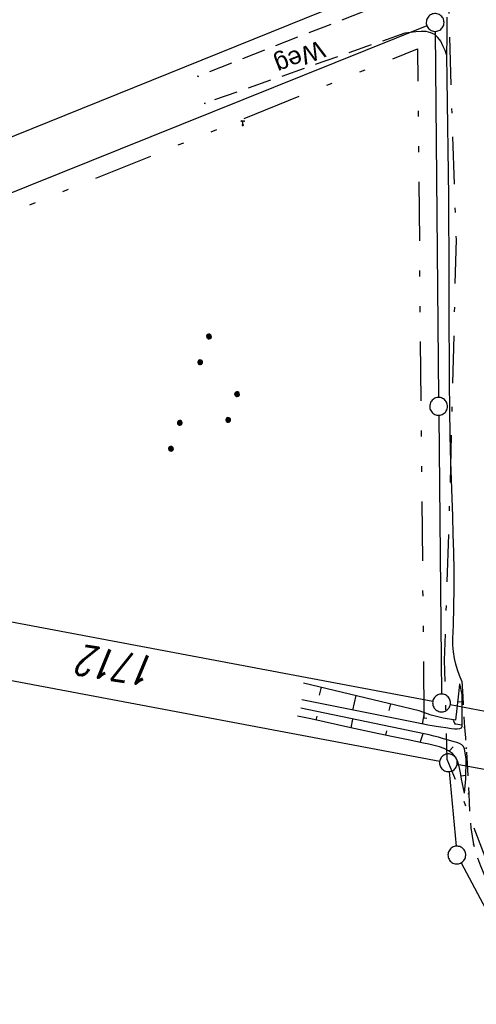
# Model space of a CAD drawing. Extents: x 510526 to 513920, y 467229 to 478797.
# Tile 421 of 467: x 512705 to 512744, y 476969 to 477052. Entities that reach past the tile are written whole.
import ezdxf

# ---------------------------------------------------------------- set-up
doc = ezdxf.new("R2010")
doc.units = 0
doc.header["$LTSCALE"] = 10
doc.header["$MEASUREMENT"] = 0
for name, pattern in [('LT00', [0]), ('LT08', [0.42, 0.2, -0.1, 0.02, -0.1]), ('LT09', [0.54, 0.2, -0.1, 0.02, -0.1, 0.02, -0.1]), ('LT11', [0.3, 0.2, -0.1])]:
    doc.linetypes.add(name, pattern=pattern)
doc.layers.get('0').update_dxf_attribs({"linetype": 'LT00'})
for name, color, linetype in [('DFK_FLUR_NR', 250, 'LT00'), ('DFK_GZPKT', 250, 'LT00'), ('DFK_KATASTER', 250, 'LT00'), ('DFK_NUTZUNG', 250, 'LT00'), ('DFK_TOPO-SYM', 252, 'LT00'), ('FELDWEG_TEXT', 1, 'Continuous'), ('GEMARKUNGSGRENZE', 3, 'LT09'), ('STROM_UNTER', 80, 'LT08'), ('V88_AFBR_BAB', 250, 'LT00'), ('V88_BOESCH', 250, 'LT00'), ('V88_BOSCHUNG', 250, 'LT00'), ('V88_EINFAHRT', 250, 'LT00'), ('V88_FELDWEG', 250, 'LT11')]:
    doc.layers.add(name, color=color, linetype=linetype)
doc.styles.add('Beschrift', font='ARIAL.TTF')
doc.styles.get("Standard").update_dxf_attribs({"font": 'romans.shx'})

# ---------------------------------------------------------------- blocks, each defined once
blk = doc.blocks.new('SYMB7309')
at = {"color": 0, "linetype": 'ByBlock'}
for p, q in [((1.558, 3.279999), (-1.558, 3.28)), ((0, 0.5002), (0, 3.28))]:
    blk.add_line(p, q, dxfattribs=at)
for points in [[(-0.984, 3.526), (-1.558, 3.28), (-0.984, 3.034)], [(-0.031408, 0.499213), (-0.093728, 0.49134), (-0.15457, 0.475719), (-0.212975, 0.452595), (-0.268021, 0.422333), (-0.31884, 0.385411), (-0.36463, 0.342411), (-0.40467, 0.29401), (-0.438329, 0.240973), (-0.465074, 0.184136), (-0.484486, 0.124395), (-0.496256, 0.062692), (-0.5002, 0)], [(-0.5002, 0), (-0.496256, -0.062692), (-0.484486, -0.124395), (-0.465074, -0.184136), (-0.438329, -0.240973), (-0.404671, -0.29401), (-0.36463, -0.342411), (-0.31884, -0.385411), (-0.268021, -0.422333), (-0.212975, -0.452595), (-0.15457, -0.475719), (-0.093728, -0.49134), (-0.031408, -0.499213), (0.031408, -0.499213), (0.093728, -0.49134), (0.15457, -0.475719), (0.212975, -0.452595), (0.268021, -0.422333), (0.31884, -0.385411), (0.36463, -0.342411), (0.404671, -0.29401), (0.438329, -0.240973), (0.465075, -0.184136), (0.484486, -0.124395), (0.496256, -0.062692), (0.500201, 0)], [(0.5002, 0), (0.496256, 0.062692), (0.484485, 0.124395), (0.465074, 0.184136), (0.438329, 0.240973), (0.40467, 0.29401), (0.36463, 0.34241), (0.31884, 0.385411), (0.268021, 0.422333), (0.212975, 0.452595), (0.15457, 0.475719), (0.093728, 0.49134), (0.031408, 0.499213), (-0.031408, 0.499213)], [(0.984, 3.526), (1.558, 3.279999), (0.984, 3.034)]]:
    blk.add_lwpolyline(points, dxfattribs=at)
blk = doc.blocks.new('SYMB7010')
at = {"color": 0, "linetype": 'ByBlock'}
for points in [[(-0.031408, 0.499213), (-0.093728, 0.49134), (-0.15457, 0.475719), (-0.212975, 0.452595), (-0.268021, 0.422333), (-0.31884, 0.385411), (-0.36463, 0.342411), (-0.40467, 0.29401), (-0.438329, 0.240973), (-0.465074, 0.184136), (-0.484486, 0.124395), (-0.496256, 0.062692), (-0.5002, 0)], [(-0.5002, 0), (-0.496256, -0.062692), (-0.484486, -0.124395), (-0.465075, -0.184136), (-0.438329, -0.240973), (-0.404671, -0.29401), (-0.36463, -0.342411), (-0.31884, -0.385411), (-0.268021, -0.422333), (-0.212975, -0.452595), (-0.154571, -0.475719), (-0.093728, -0.49134), (-0.031408, -0.499213), (0.031408, -0.499213)], [(0.5002, 0), (0.496256, 0.062692), (0.484485, 0.124395), (0.465074, 0.184136), (0.438329, 0.240973), (0.40467, 0.29401), (0.36463, 0.342411), (0.31884, 0.385411), (0.268021, 0.422333), (0.212975, 0.452595), (0.15457, 0.475719), (0.093728, 0.49134), (0.031408, 0.499213), (-0.031408, 0.499213)], [(0.031408, -0.499213), (0.093728, -0.491341), (0.15457, -0.475719), (0.212975, -0.452595), (0.268021, -0.422333), (0.31884, -0.385411), (0.36463, -0.342411), (0.404671, -0.294011), (0.438329, -0.240974), (0.465075, -0.184136), (0.484486, -0.124395), (0.496256, -0.062692), (0.500201, 0)]]:
    blk.add_lwpolyline(points, dxfattribs=at)
blk = doc.blocks.new('SYMB0011')
at = {"color": 0, "linetype": 'ByBlock'}
for p, q in [((0.5, 0), (-0.5, 0)), ((0, 0.5), (0, -0.5))]:
    blk.add_line(p, q, dxfattribs=at)
blk = doc.blocks.new('SYMB7111')
at = {"color": 0, "linetype": 'ByBlock'}
for p, q in [((-0.13, 0.202919), (-0.13, 0.177081)), ((-0.125, 0.172895), (-0.125, 0.207105)), ((-0.12, 0.209164), (-0.12, 0.170836)), ((-0.115, 0.170204), (-0.115, 0.209796)), ((-0.11, 0.209164), (-0.11, 0.170836)), ((-0.105, 0.172895), (-0.105, 0.207105)), ((-0.1, 0.202919), (-0.1, 0.177081)), ((-0.095, 0.189874), (-0.095, 0.190146)), ((0.1, 0.202919), (0.1, 0.177081)), ((0.105, 0.172895), (0.105, 0.207105)), ((0.11, 0.209164), (0.11, 0.170836)), ((0.115, 0.170204), (0.115, 0.209796)), ((0.12, 0.209164), (0.12, 0.170836)), ((0.125, 0.172895), (0.125, 0.207105)), ((0.13, 0.202919), (0.13, 0.177081)), ((0.135, 0.189874), (0.135, 0.190146)), ((-0.515, -0.177081), (-0.515, -0.202919)), ((-0.51, -0.207105), (-0.51, -0.172895)), ((-0.505, -0.170836), (-0.505, -0.209164)), ((-0.5, -0.209796), (-0.5, -0.170204)), ((-0.495, -0.170836), (-0.495, -0.209164)), ((-0.49, -0.207105), (-0.49, -0.172895)), ((-0.485, -0.177081), (-0.485, -0.202919)), ((-0.48, -0.190126), (-0.48, -0.189854)), ((-0.285, -0.177081), (-0.285, -0.202919)), ((-0.28, -0.207105), (-0.28, -0.172895)), ((-0.275, -0.170836), (-0.275, -0.209164)), ((-0.27, -0.209796), (-0.27, -0.170204)), ((-0.265, -0.170836), (-0.265, -0.209164)), ((-0.26, -0.207105), (-0.26, -0.172895)), ((-0.255, -0.177081), (-0.255, -0.202919)), ((-0.25, -0.190126), (-0.25, -0.189854)), ((0.255, -0.177081), (0.255, -0.202919)), ((0.26, -0.207105), (0.26, -0.172895)), ((0.265, -0.170836), (0.265, -0.209164)), ((0.27, -0.209796), (0.27, -0.170204)), ((0.275, -0.170836), (0.275, -0.209164)), ((0.28, -0.207105), (0.28, -0.172895)), ((0.285, -0.177081), (0.285, -0.202919)), ((0.29, -0.190126), (0.29, -0.189854)), ((0.485, -0.177081), (0.485, -0.202919)), ((0.49, -0.207105), (0.49, -0.172895)), ((0.495, -0.170836), (0.495, -0.209164)), ((0.5, -0.209796), (0.5, -0.170204)), ((0.505, -0.170836), (0.505, -0.209164)), ((0.51, -0.207105), (0.51, -0.172895)), ((0.515, -0.177081), (0.515, -0.202919)), ((0.52, -0.190126), (0.52, -0.189854))]:
    blk.add_line(p, q, dxfattribs=at)
for points in [[(-0.095, 0.19), (-0.096981, 0.198678), (-0.10253, 0.205637), (-0.11055, 0.209499), (-0.11945, 0.209499), (-0.12747, 0.205637), (-0.133019, 0.198678), (-0.135, 0.19), (-0.133019, 0.181322), (-0.12747, 0.174363), (-0.11945, 0.170501), (-0.11055, 0.170501), (-0.10253, 0.174363), (-0.096981, 0.181322), (-0.095, 0.19)], [(0.135, 0.19), (0.133019, 0.198678), (0.12747, 0.205637), (0.11945, 0.209499), (0.11055, 0.209499), (0.10253, 0.205637), (0.096981, 0.198678), (0.095, 0.19), (0.096981, 0.181322), (0.10253, 0.174363), (0.11055, 0.170501), (0.11945, 0.170501), (0.12747, 0.174363), (0.133019, 0.181322), (0.135, 0.19)], [(-0.48, -0.19), (-0.481981, -0.181322), (-0.48753, -0.174363), (-0.49555, -0.170501), (-0.50445, -0.170501), (-0.51247, -0.174363), (-0.518019, -0.181322), (-0.52, -0.19), (-0.518019, -0.198678), (-0.51247, -0.205637), (-0.50445, -0.209499), (-0.49555, -0.209499), (-0.48753, -0.205637), (-0.481981, -0.198678), (-0.48, -0.19)], [(-0.25, -0.19), (-0.251981, -0.181322), (-0.25753, -0.174363), (-0.26555, -0.170501), (-0.27445, -0.170501), (-0.28247, -0.174363), (-0.288019, -0.181322), (-0.29, -0.19), (-0.288019, -0.198678), (-0.28247, -0.205637), (-0.27445, -0.209499), (-0.26555, -0.209499), (-0.25753, -0.205637), (-0.251981, -0.198678), (-0.25, -0.19)], [(0.29, -0.19), (0.288019, -0.181322), (0.28247, -0.174363), (0.27445, -0.170501), (0.26555, -0.170501), (0.25753, -0.174363), (0.251981, -0.181322), (0.25, -0.19), (0.251981, -0.198678), (0.25753, -0.205637), (0.26555, -0.209499), (0.27445, -0.209499), (0.28247, -0.205637), (0.288019, -0.198678), (0.29, -0.19)], [(0.52, -0.19), (0.518019, -0.181322), (0.51247, -0.174363), (0.50445, -0.170501), (0.49555, -0.170501), (0.48753, -0.174363), (0.481981, -0.181322), (0.48, -0.19), (0.481981, -0.198678), (0.48753, -0.205637), (0.49555, -0.209499), (0.50445, -0.209499), (0.51247, -0.205637), (0.518019, -0.198678), (0.52, -0.19)]]:
    blk.add_lwpolyline(points, dxfattribs=at)

msp = doc.modelspace()

# ---------------------------------------------------------------- linework, layer by layer
at = {"layer": 'DFK_KATASTER'}
for p, q in [((512663.955, 477025.471), (512736.685, 477054.899)), ((512739.504, 477051.23), (512665.566, 477021.46)), ((512740.207, 477050.76), (512740.483, 477019.85)), ((512740.498, 477018.35), (512740.733, 476994.81)), ((512674.487, 477006.571), (512740.003, 476994.199)), ((512676.167, 477001.291), (512740.583, 476989.149)), ((512741.477, 476993.922), (512744.433, 476993.368)), ((512767.113, 476984.149), (512742.057, 476988.871)), ((512741.388, 476988.263), (512741.962, 476981.967)), ((512742.384, 476980.559), (512744.896, 476975.871))]:
    msp.add_line(p, q, dxfattribs=at)
at = {"layer": 'GEMARKUNGSGRENZE', "ltscale": 2.5, "flags": 128}
msp.add_lwpolyline([(512293.257, 476712.052), (512348.09, 476737.796), (512371.783, 476752.191), (512408.68, 476783.801), (512455.441, 476817.706), (512519.615, 476885.047), (512566.779, 476947.336), (512587.11, 476967.259), (512610.385, 476990.056), (512643.458, 477013.577), (512665.355, 477019.758), (512738.72, 477049.297), (512738.99, 477019.086), (512739.252, 476992.813), (512744.893, 476991.756), (512768.614, 476987.278), (512769.092, 476987.319), (512777.276, 476981.672), (512787, 476972.858), (512793.073, 476957.981), (512807.533, 476945.1), (512822.526, 476938.933), (512824.402, 476934.299), (512796.549, 476911.861), (512790.137, 476900.652), (512672.431, 476693.04), (512634.028, 476627.675), (512582.478, 476535.092), (512548.415, 476458.949), (512546.863, 476455.288), (512492.583, 476342.249), (512447.696, 476236.741), (512445.748, 476232.406), (512395.202, 476115.896), (512387.923, 476094.992), (512385.787, 476088.818), (512379.737, 476057.071), (512363.301, 476018.741)], dxfattribs=at)
at = {"layer": 'STROM_UNTER', "ltscale": 2, "flags": 128}
msp.add_lwpolyline([(512740.029, 477167.844), (512740.417, 477131.048), (512740.805, 477109.638), (512740.932, 477066.37), (512741.576, 477044.446), (512741.964, 477033.192), (512741.441, 477012.164), (512740.972, 476997.669), (512741.183, 476989.303), (512742.098, 476987.124), (512747.801, 476972.186), (512755.993, 476957.738), (512754.505, 476953.61), (512738.312, 476923.893), (512734.069, 476916.767), (512716.096, 476885.051), (512677.316, 476817.549), (512667.98, 476800.525), (512626.399, 476724.864), (512622.621, 476718.527), (512610.622, 476697.036), (512596.333, 476670.469), (512580.801, 476641.988), (512567.103, 476616.538), (512555.987, 476597.26), (512531.627, 476615.618), (512514.987, 476620.37), (512488.437, 476620.833), (512462.626, 476622.303), (512437.721, 476627.733), (512425.115, 476632.272)], dxfattribs=at)
at = {"layer": 'V88_AFBR_BAB'}
msp.add_lwpolyline([(512742.454, 476995.896), (512742.267, 476996.372), (512742.092, 476996.85), (512741.939, 476997.333), (512741.821, 476997.821), (512741.74, 476998.371), (512741.702, 476998.929), (512741.697, 476999.493), (512741.712, 477000.06), (512741.734, 477000.628), (512741.779, 477002.174), (512741.797, 477003.714), (512741.791, 477005.25), (512741.767, 477006.781), (512741.729, 477008.309), (512741.682, 477009.836), (512741.63, 477011.36), (512741.578, 477012.885), (512741.53, 477014.41), (512741.475, 477016.642), (512741.437, 477018.876), (512741.412, 477021.113), (512741.397, 477023.351), (512741.39, 477025.591), (512741.386, 477027.832), (512741.383, 477030.074), (512741.377, 477032.316), (512741.367, 477034.557), (512741.347, 477036.798), (512741.321, 477038.787), (512741.29, 477040.775), (512741.258, 477042.763), (512741.229, 477044.75), (512741.208, 477046.738), (512741.198, 477048.725), (512741.201, 477050.347), (512741.211, 477051.969)], dxfattribs=at)
at = {"layer": 'V88_BOESCH'}
for points in [[(512742.267, 476995.682), (512742.455, 476994.784), (512742.455, 476992.072), (512742.403, 476991.934), (512742.264, 476991.863), (512742.064, 476991.843), (512741.829, 476991.855), (512741.587, 476991.883), (512741.093, 476991.947), (512740.669, 476992.006), (512740.291, 476992.063), (512739.937, 476992.122), (512739.585, 476992.187), (512739.21, 476992.26), (512728.955, 476994.313)], [(512742.267, 476995.682), (512742.168, 476994.818), (512741.912, 476992.595), (512740.871, 476992.765), (512739.85, 476993.034), (512738.86, 476993.398), (512729.095, 476995.738)], [(512742.677, 476986.439), (512742.797, 476987.646), (512742.812, 476989.306), (512742.663, 476990.195), (512742.588, 476990.377), (512742.443, 476990.517), (512742.25, 476990.624), (512742.027, 476990.709), (512741.794, 476990.781), (512741.333, 476990.918), (512740.903, 476991.044), (512740.493, 476991.161), (512740.092, 476991.268), (512739.689, 476991.367), (512739.273, 476991.459), (512728.863, 476993.617)], [(512742.677, 476986.439), (512742.59, 476986.83), (512742.506, 476987.226), (512742.43, 476987.632), (512742.364, 476988.03), (512742.294, 476988.429), (512742.205, 476988.815), (512742.081, 476989.174), (512741.91, 476989.492), (512741.656, 476989.782), (512741.339, 476990.017), (512740.97, 476990.205), (512740.561, 476990.356), (512740.123, 476990.48), (512739.667, 476990.584), (512739.206, 476990.679), (512737.912, 476990.943), (512736.659, 476991.203), (512735.442, 476991.46), (512734.254, 476991.714), (512733.093, 476991.965), (512731.951, 476992.215), (512730.825, 476992.463), (512729.708, 476992.71), (512728.597, 476992.957)]]:
    msp.add_lwpolyline(points, dxfattribs=at)
at = {"layer": 'V88_BOSCHUNG'}
for p, q in [((512730.58, 476995.382), (512730.426, 476994.716)), ((512733.497, 476994.683), (512733.214, 476993.46)), ((512736.44, 476993.978), (512736.286, 476993.427)), ((512742.109, 476994.19), (512742.455, 476994.153)), ((512739.264, 476993.237), (512739.099, 476992.282)), ((512730.174, 476992.607), (512730.255, 476992.959)), ((512733.108, 476991.962), (512733.268, 476992.704)), ((512741.719, 476992.62), (512741.88, 476992.231)), ((512736.044, 476991.332), (512736.124, 476991.714)), ((512738.929, 476990.735), (512739.193, 476991.476)), ((512741.385, 476989.987), (512741.714, 476990.345)), ((512742.384, 476987.91), (512742.8, 476987.977))]:
    msp.add_line(p, q, dxfattribs=at)
at = {"layer": 'V88_EINFAHRT'}
msp.add_lwpolyline([(512741.198, 477048.725), (512741.035, 477049.147), (512740.861, 477049.552), (512740.665, 477049.921), (512740.438, 477050.237), (512740.167, 477050.482), (512739.833, 477050.648), (512739.451, 477050.735), (512739.03, 477050.757), (512738.58, 477050.733), (512738.112, 477050.676), (512737.633, 477050.603)], dxfattribs=at)
at = {"layer": 'V88_FELDWEG'}
for p, q in [((512736.977, 477053.543), (512720.196, 477046.963)), ((512737.633, 477050.603), (512720.78, 477044.686))]:
    msp.add_line(p, q, dxfattribs=at)
at = {"layer": 'V88_FELDWEG', "flags": 128}
msp.add_lwpolyline([(512742.454, 476995.896), (512742.523, 476994.597), (512742.597, 476993.299), (512742.685, 476992.001), (512742.753, 476991.119), (512742.822, 476990.237), (512742.91, 476988.956), (512742.982, 476987.674), (512743.042, 476986.384), (512743.072, 476985.664), (512743.106, 476984.943), (512743.153, 476984.225), (512743.22, 476983.513), (512743.315, 476982.809), (512743.447, 476982.118), (512743.694, 476981.203), (512744.015, 476980.314), (512744.404, 476979.449), (512744.853, 476978.605), (512745.356, 476977.782), (512745.905, 476976.976), (512746.494, 476976.185), (512747.115, 476975.408), (512747.763, 476974.643), (512748.428, 476973.886), (512749.106, 476973.137), (512749.788, 476972.393), (512750.468, 476971.652), (512751.695, 476970.295), (512752.894, 476968.94), (512754.071, 476967.588), (512755.227, 476966.237), (512756.368, 476964.888), (512757.498, 476963.541), (512758.619, 476962.194), (512759.737, 476960.847), (512760.223, 476959.901), (512760.636, 476958.92), (512760.973, 476957.911), (512761.233, 476956.88), (512761.415, 476955.832), (512761.517, 476954.773), (512761.538, 476953.709), (512761.479, 476952.647), (512761.339, 476951.593), (512761.121, 476950.552), (512760.824, 476949.53), (512759.622, 476946.779), (512758.348, 476944.061), (512757.001, 476941.377), (512755.582, 476938.731), (512754.093, 476936.124), (512752.535, 476933.558), (512750.211, 476929.676), (512747.888, 476925.794), (512745.569, 476921.909), (512743.256, 476918.021), (512740.949, 476914.129), (512738.652, 476910.231), (512735.805, 476905.367), (512732.973, 476900.494), (512730.156, 476895.612), (512727.353, 476890.723), (512724.562, 476885.826), (512722.362, 476881.947), (512720.168, 476878.064), (512717.977, 476874.179), (512715.79, 476870.293), (512713.603, 476866.406), (512711.415, 476862.52), (512709.019, 476858.27), (512706.622, 476854.02), (512704.223, 476849.771), (512701.825, 476845.522), (512699.428, 476841.272), (512697.033, 476837.021), (512694.818, 476833.083), (512692.608, 476829.143), (512690.402, 476825.201), (512688.202, 476821.255), (512686.009, 476817.305), (512683.825, 476813.35), (512682.211, 476810.415), (512680.599, 476807.478), (512678.989, 476804.54), (512677.376, 476801.604), (512675.76, 476798.67), (512674.137, 476795.739), (512672.505, 476792.813), (512670.863, 476789.893), (512669.498, 476787.488), (512668.127, 476785.087), (512666.752, 476782.688), (512665.376, 476780.29), (512664, 476777.891), (512662.628, 476775.491), (512661.261, 476773.087), (512659.903, 476770.679), (512658.556, 476768.265), (512657.222, 476765.843), (512655.907, 476763.42), (512654.605, 476760.991), (512653.312, 476758.556), (512652.027, 476756.117), (512650.746, 476753.675), (512649.467, 476751.233), (512648.186, 476748.791), (512646.901, 476746.352), (512645.608, 476743.917), (512644.306, 476741.487), (512643.013, 476739.102), (512641.71, 476736.723), (512640.398, 476734.349), (512639.081, 476731.977), (512637.76, 476729.608), (512636.437, 476727.239), (512635.115, 476724.871), (512633.796, 476722.5), (512632.482, 476720.127), (512631.175, 476717.75), (512629.724, 476715.087), (512628.283, 476712.419), (512626.85, 476709.746), (512625.424, 476707.07), (512624.001, 476704.392), (512622.581, 476701.712), (512621.161, 476699.033), (512619.74, 476696.353), (512618.316, 476693.676), (512616.503, 476690.284), (512614.684, 476686.896), (512612.858, 476683.511), (512611.029, 476680.129), (512609.196, 476676.748), (512607.361, 476673.368), (512605.526, 476669.988), (512603.372, 476666.02), (512601.221, 476662.051), (512599.073, 476658.079), (512596.931, 476654.105), (512594.795, 476650.127), (512592.668, 476646.145), (512591.122, 476643.237), (512589.58, 476640.328), (512588.041, 476637.417), (512586.502, 476634.505), (512584.962, 476631.595), (512583.419, 476628.685), (512581.873, 476625.778), (512580.321, 476622.873), (512579.007, 476620.424), (512577.69, 476617.977), (512576.373, 476615.53), (512575.058, 476613.082), (512573.749, 476610.63), (512572.446, 476608.176), (512571.154, 476605.716), (512569.874, 476603.249), (512562.279, 476588.514)], dxfattribs=at)

# ---------------------------------------------------------------- block references
at = {"layer": 'DFK_GZPKT', "xscale": 1.499999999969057, "yscale": 1.5, "zscale": 1.5, "rotation": 251.2881100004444}
for p in [(512740.2, 477051.51), (512740.49, 477019.1), (512740.74, 476994.06), (512741.32, 476989.01), (512742.03, 476981.22)]:
    msp.add_blockref('SYMB7010', p, dxfattribs=at)
at = {"layer": 'DFK_NUTZUNG', "xscale": 10, "yscale": 10, "zscale": 10, "rotation": 251.28826}
msp.add_blockref('SYMB7111', (512721.315, 477019.653), dxfattribs=at)
at = {"layer": 'DFK_TOPO-SYM', "xscale": 0.1, "yscale": 0.1, "zscale": 0.1, "rotation": 359.99968}
msp.add_blockref('SYMB7309', (512723.97, 477042.85), dxfattribs=at)
at = {"layer": 'V88_FELDWEG', "xscale": 0.09999999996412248, "yscale": 0.09999999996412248, "zscale": 0.1, "rotation": 239.9696990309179}
for p in [(512720.196, 477046.963), (512720.78, 477044.686), (512742.685, 476992.001), (512742.822, 476990.237), (512743.042, 476986.384), (512743.447, 476982.118)]:
    msp.add_blockref('SYMB0011', p, dxfattribs=at)

# ---------------------------------------------------------------- texts
at = {"layer": 'DFK_FLUR_NR', "oblique": 13.754, "width": 0.75}
msp.add_text('1712', height=2.5, rotation=171.15707, dxfattribs=at).set_placement((512716.802, 476997.936))
at = {"layer": 'FELDWEG_TEXT', "style": 'Beschrift'}
msp.add_text('Weg', height=1.5, rotation=201.61024, dxfattribs=at).set_placement((512730.512, 477050.043))

doc.saveas('drawing.dxf')
